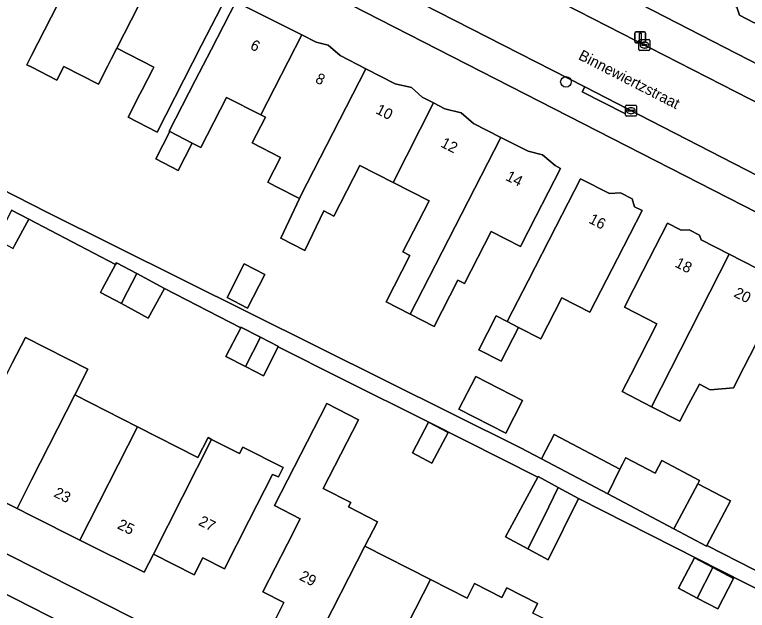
# Model space of a CAD drawing. Extents: x 160349 to 161355, y 381727 to 382854.
# Drawn here: x 160998.4 to 161066.3, y 382399.1 to 382454.3 of the extents above; entities that cross this region are included whole.
import ezdxf

# ---------------------------------------------------------------- set-up
doc = ezdxf.new("R2010")
doc.units = 0
for name, color, linetype in [('IMGEO_Boom', 7, 'Continuous'), ('IMGEO_Erf', 7, 'Continuous'), ('IMGEO_Kolk', 7, 'Continuous'), ('IMGEO_Lichtmast', 7, 'Continuous'), ('IMGEO_Openbare_ruimte_label', 7, 'Continuous'), ('IMGEO_Pand', 7, 'Continuous'), ('IMGEO_Pand_nummerreeks', 7, 'Continuous'), ('IMGEO_Rijbaan_lokaal_open', 7, 'Continuous'), ('IMGEO_Voetpad_open', 7, 'Continuous')]:
    doc.layers.add(name, color=color, linetype=linetype)

msp = doc.modelspace()

# ---------------------------------------------------------------- linework, layer by layer
at = {"layer": 'IMGEO_Boom'}
msp.add_circle((161049.481, 382448.037), 0.489, dxfattribs=at)
at = {"layer": 'IMGEO_Erf'}
for points in [[(161000, 382484.289), (161067.487, 382449.539), (161074.226, 382446.119), (161075.931, 382449.48), (161075.232, 382449.839), (161074.532, 382449.614), (161073.062, 382450.37), (161072.828, 382451.099), (161070.245, 382452.427), (161067.658, 382453.757), (161066.897, 382453.513), (161065.546, 382454.207), (161065.301, 382454.972)], [(160980.496, 382480.356), (160966.95, 382453.421), (160985.537, 382444.073), (161001.407, 382435.952), (161045.259, 382414.138), (161047.204, 382413.109), (161048.401, 382415.371), (161054.475, 382412.155), (161054.706, 382412.627), (161055.019, 382413.218), (161055.038, 382413.207), (161057.734, 382411.78), (161058.359, 382412.96), (161061.859, 382411.107), (161061.697, 382410.8), (161064.707, 382409.206), (161062.514, 382405.064), (161071.223, 382400.63)], [(161084.671, 382426.984), (161000, 382470.359)], [(161018.018, 382455.887), (161015.739, 382451.437), (161011.617, 382443.387), (161008.93, 382444.763), (161010.025, 382446.903), (161010.237, 382447.316), (161011.211, 382449.219), (161011.305, 382449.401), (161007.881, 382451.155), (161007.358, 382450.131), (161007.048, 382449.524), (161006.176, 382447.816), (161002.981, 382449.453), (161002.344, 382448.21), (161000.002, 382449.409), (160999.557, 382449.631), (161000, 382450.498), (161003.641, 382457.617)], [(161070.563, 382399.333), (161050.65, 382409.432), (161047.84, 382403.749), (161045.964, 382404.765), (161043.888, 382405.89), (161045.484, 382408.835), (161046.87, 382411.394), (161036.77, 382416.513), (161028.735, 382420.512), (161022.84, 382423.499), (161021.457, 382420.809), (161019.808, 382421.656), (161017.989, 382422.592), (161019.362, 382425.262), (161012.291, 382428.884), (161010.802, 382426.136), (161008.308, 382427.488), (161006.375, 382428.536), (161006.532, 382428.825), (161007.78, 382431.13), (160999.751, 382435.331), (160998.42, 382432.875)], [(160953.449, 382426.834), (161000, 382403.134), (161057.577, 382373.824)], [(160998.206, 382421.97), (160999.423, 382424.363), (161005.217, 382421.414), (161004, 382419.023), (161009.794, 382416.078), (161015.391, 382413.233), (161016.332, 382415.081), (161016.663, 382414.912), (161019.259, 382413.591), (161019.566, 382414.193), (161023.308, 382412.289), (161022.873, 382411.433), (161022.308, 382411.66), (161020.126, 382407.374), (161017.858, 382402.918), (161015.859, 382403.935), (161015.059, 382402.362), (161011.275, 382404.288), (161010.415, 382402.599), (161004.453, 382405.582), (161000, 382407.811), (160998.645, 382408.501), (160992.853, 382411.449)], [(161022.54, 382398.194), (161023.355, 382399.795), (161021.418, 382400.781), (161023.686, 382405.237), (161024.854, 382407.532), (161022.482, 382408.778), (161027.343, 382418.229), (161030.275, 382416.721), (161027.006, 382410.363), (161029.545, 382409.069), (161029.332, 382408.65), (161032.02, 382407.282), (161030.864, 382405.025), (161036.944, 382401.93), (161040.335, 382400.204), (161041.02, 382401.549), (161043.549, 382400.262), (161044.005, 382401.158), (161046.857, 382399.706), (161046.401, 382398.81)]]:
    msp.add_lwpolyline(points, dxfattribs=at)
for points in [[(161016.618, 382451.016), (161018.896, 382455.466), (161025.023, 382452.388), (161026.354, 382451.719), (161027.474, 382451.451), (161028.572, 382450.469), (161030.96, 382449.246), (161033.678, 382447.854), (161035.19, 382447.523), (161036.172, 382446.614), (161037.201, 382446.087), (161038.269, 382445.54), (161039.784, 382445.162), (161040.926, 382444.191), (161043.45, 382442.898), (161045.974, 382441.606), (161047.312, 382441.279), (161048.469, 382440.277), (161048.984, 382440.013), (161046.706, 382435.563), (161045.286, 382432.796), (161042.555, 382434.184), (161040.089, 382429.368), (161039.482, 382429.679), (161037.284, 382425.378), (161035.059, 382426.517), (161032.834, 382427.657), (161035.031, 382431.958), (161034.386, 382432.288), (161036.806, 382437.014), (161033.485, 382438.715), (161030.393, 382440.298), (161027.988, 382435.602), (161027.066, 382436.074), (161025.303, 382432.403), (161023.07, 382433.547), (161024.804, 382437.232), (161022.614, 382438.354), (161022.214, 382438.559), (161021.874, 382438.733), (161023.051, 382441.031), (161020.425, 382442.376), (161021.649, 382444.765), (161021.223, 382444.983), (161018.06, 382446.603), (161015.676, 382441.948), (161014.873, 382442.359), (161013.582, 382439.837), (161011.496, 382440.905), (161012.788, 382443.427), (161012.729, 382443.457), (161015.144, 382448.16)], [(161050.83, 382439.062), (161053.502, 382437.694), (161054.54, 382437.746), (161055.607, 382437.2), (161055.845, 382436.464), (161056.528, 382436.114), (161054.25, 382431.664), (161051.682, 382426.706), (161049.103, 382428.017), (161047.164, 382424.229), (161045.102, 382425.286), (161043.495, 382422.15), (161041.414, 382423.217), (161043.022, 382426.353), (161044.049, 382425.826), (161045.997, 382429.597), (161048.552, 382434.612)], [(161058.875, 382434.943), (161060.161, 382434.285), (161060.901, 382434.322), (161061.851, 382433.836), (161061.996, 382433.386), (161064.585, 382432.061), (161067.177, 382430.734), (161067.895, 382430.77), (161068.779, 382430.317), (161068.935, 382429.836), (161069.94, 382429.321), (161067.662, 382424.871), (161065.964, 382421.556), (161065.001, 382419.677), (161062.842, 382419.512), (161061.851, 382420.019), (161060.841, 382418.137), (161060.017, 382416.603), (161057.419, 382417.933), (161054.685, 382419.334), (161055.478, 382420.884), (161057.9, 382425.615), (161054.889, 382427.157), (161056.597, 382430.493)], [(161019.694, 382431.17), (161021.596, 382430.192), (161019.997, 382427.083), (161018.095, 382428.061)], [(161041.128, 382420.735), (161045.466, 382418.511), (161043.913, 382415.482), (161039.575, 382417.706)], [(161036.762, 382416.499), (161038.564, 382415.552), (161037.072, 382412.711), (161035.27, 382413.658)], [(161061.395, 382403.936), (161063.086, 382403.04), (161064.988, 382402.033), (161063.549, 382399.199), (161061.648, 382400.207), (161059.908, 382401.128)]]:
    msp.add_lwpolyline(points, close=True, dxfattribs=at)
at = {"layer": 'IMGEO_Kolk'}
for p, q in [((161056.243, 382451.025), (161056.243, 382451.877)), ((161056.318, 382451.951), (161057.17, 382451.951)), ((161057.244, 382451.877), (161057.244, 382451.025)), ((161056.502, 382451.445), (161056.502, 382451.457)), ((161056.94, 382451.408), (161056.542, 382451.408)), ((161056.545, 382451.494), (161056.943, 382451.494)), ((161056.754, 382451.171), (161056.729, 382451.171)), ((161056.731, 382451.731), (161056.756, 382451.731)), ((161056.986, 382451.457), (161056.986, 382451.445)), ((161057.17, 382450.951), (161056.318, 382450.951)), ((161055.011, 382444.942), (161055.011, 382445.794)), ((161055.086, 382445.868), (161055.938, 382445.868)), ((161056.012, 382445.794), (161056.012, 382444.942)), ((161055.27, 382445.362), (161055.27, 382445.374)), ((161055.708, 382445.325), (161055.31, 382445.325)), ((161055.313, 382445.411), (161055.711, 382445.411)), ((161055.522, 382445.088), (161055.497, 382445.088)), ((161055.499, 382445.648), (161055.524, 382445.648)), ((161055.754, 382445.374), (161055.754, 382445.362)), ((161055.938, 382444.868), (161055.086, 382444.868))]:
    msp.add_line(p, q, dxfattribs=at)
for points in [[(161056.243, 382451.025), (161056.243, 382451.877)], [(161056.318, 382451.951), (161057.17, 382451.951)], [(161057.244, 382451.877), (161057.244, 382451.025)], [(161057.17, 382450.951), (161056.318, 382450.951)], [(161055.011, 382444.942), (161055.011, 382445.794)], [(161055.086, 382445.868), (161055.938, 382445.868)], [(161056.012, 382445.794), (161056.012, 382444.942)], [(161055.938, 382444.868), (161055.086, 382444.868)]]:
    msp.add_lwpolyline(points, dxfattribs=at)
for centre, radius, start, end in [((161056.32, 382451.875), 0.0765, 91.55205, 178.44795), ((161056.32, 382451.875), 0.0765, 91.55205, 178.44795), ((161057.168, 382451.875), 0.0765, 1.55205, 88.44795), ((161057.168, 382451.875), 0.0765, 1.55205, 88.44795), ((161056.542, 382451.454), 0.0403, 85.87752, 175.75265), ((161056.539, 382451.444), 0.0366, 178.93798, 274.71019), ((161056.943, 382451.451), 0.043, 264.86636, 352.45326), ((161056.947, 382451.456), 0.0386, 1.73085, 96.63898), ((161056.32, 382451.027), 0.0765, 181.55205, 268.44795), ((161056.32, 382451.027), 0.0765, 181.55205, 268.44795), ((161057.168, 382451.027), 0.0765, 271.55205, 358.44795), ((161057.168, 382451.027), 0.0765, 271.55205, 358.44795), ((161055.088, 382445.792), 0.0765, 91.55205, 178.44795), ((161055.088, 382445.792), 0.0765, 91.55205, 178.44795), ((161055.936, 382445.792), 0.0765, 1.55205, 88.44795), ((161055.936, 382445.792), 0.0765, 1.55205, 88.44795), ((161055.31, 382445.371), 0.0403, 85.87752, 175.75265), ((161055.307, 382445.361), 0.0366, 178.93798, 274.71019), ((161055.711, 382445.368), 0.043, 264.86636, 352.45326), ((161055.715, 382445.373), 0.0386, 1.73085, 96.63898), ((161055.088, 382444.944), 0.0765, 181.55205, 268.44795), ((161055.088, 382444.944), 0.0765, 181.55205, 268.44795), ((161055.936, 382444.944), 0.0765, 271.55205, 358.44795), ((161055.936, 382444.944), 0.0765, 271.55205, 358.44795)]:
    msp.add_arc(centre, radius, start, end, dxfattribs=at)
for centre, major_axis, ratio, start_param, end_param in [((161056.73, 382451.451), (-0.387, 0.002), 0.722429, 4.712389, 7.853982), ((161056.755, 382451.451), (-0.39, 0.002), 0.717154, 1.570796, 4.712389), ((161055.498, 382445.368), (-0.387, 0.002), 0.722429, 4.712389, 7.853982), ((161055.523, 382445.368), (-0.39, 0.002), 0.717154, 1.570796, 4.712389)]:
    msp.add_ellipse(centre, major_axis=major_axis, ratio=ratio, start_param=start_param, end_param=end_param, dxfattribs=at)
at = {"layer": 'IMGEO_Lichtmast'}
for p, q in [((161055.864, 382451.768), (161055.864, 382452.568)), ((161055.864, 382452.568), (161055.864, 382451.768)), ((161055.964, 382452.668), (161056.754, 382452.668)), ((161056.754, 382452.668), (161055.964, 382452.668)), ((161056.854, 382452.568), (161056.854, 382451.768)), ((161056.854, 382451.768), (161056.854, 382452.568)), ((161056.754, 382451.668), (161055.964, 382451.668)), ((161055.964, 382451.668), (161056.754, 382451.668))]:
    msp.add_line(p, q, dxfattribs=at)
msp.add_lwpolyline([(161056.284, 382452.543), (161056.434, 382452.543), (161056.434, 382451.793), (161056.284, 382451.793), (161056.284, 382452.543)], dxfattribs=at)
for centre, start, end in [((161055.964, 382452.568), 90, 180), ((161055.964, 382452.568), 90, 180), ((161056.754, 382452.568), 0, 90), ((161056.754, 382452.568), 360, 90), ((161055.964, 382451.768), 180, 270), ((161055.964, 382451.768), 180, 270), ((161056.754, 382451.768), 270, 0), ((161056.754, 382451.768), 270, 0)]:
    msp.add_arc(centre, 0.1, start, end, dxfattribs=at)
at = {"layer": 'IMGEO_Pand'}
for points in [[(161076.817, 382465.155), (161076.598, 382465.267), (161077.805, 382467.615), (161078.003, 382468.001), (161075.824, 382469.12), (161075.626, 382468.734), (161073.587, 382464.768), (161072.994, 382465.073), (161072.255, 382465.453), (161070.819, 382462.659), (161068.773, 382463.704), (161066.783, 382459.832), (161064.497, 382455.385), (161065.301, 382454.972), (161065.546, 382454.207), (161066.897, 382453.513), (161067.658, 382453.757), (161070.245, 382452.427)], [(161011.901, 382459.027), (161011.324, 382459.323), (161011.285, 382460.098), (161009.825, 382460.846), (161008.893, 382460.545), (161005.919, 382462.067), (161003.641, 382457.617), (161000, 382450.498), (160999.557, 382449.631), (161000.002, 382449.409), (161002.344, 382448.21), (161002.981, 382449.453), (161006.176, 382447.816), (161007.048, 382449.524), (161007.358, 382450.131), (161007.881, 382451.155)], [(161015.739, 382451.437), (161018.018, 382455.887), (161014.763, 382457.554), (161014.725, 382458.309), (161013.354, 382459.011), (161012.482, 382458.73), (161011.901, 382459.027), (161007.881, 382451.155), (161011.305, 382449.401), (161011.211, 382449.219), (161010.237, 382447.316), (161010.025, 382446.903), (161008.93, 382444.763), (161011.617, 382443.387)], [(161025.023, 382452.388), (161018.896, 382455.466), (161016.618, 382451.016), (161015.144, 382448.16), (161012.729, 382443.457), (161012.788, 382443.427), (161014.873, 382442.359), (161015.676, 382441.948), (161018.06, 382446.603), (161021.223, 382444.983)], [(161030.96, 382449.246), (161028.572, 382450.469), (161027.474, 382451.451), (161026.354, 382451.719), (161025.023, 382452.388), (161021.223, 382444.983), (161021.649, 382444.765), (161020.425, 382442.376), (161023.051, 382441.031), (161021.874, 382438.733), (161022.214, 382438.559), (161022.614, 382438.354), (161024.804, 382437.232), (161024.911, 382437.459)], [(161030.393, 382440.298), (161033.485, 382438.715), (161037.201, 382446.087), (161036.172, 382446.614), (161035.19, 382447.523), (161033.678, 382447.854), (161030.96, 382449.246), (161024.911, 382437.459), (161024.804, 382437.232), (161023.07, 382433.547), (161025.303, 382432.403), (161027.066, 382436.074), (161027.988, 382435.602)], [(161033.485, 382438.715), (161036.806, 382437.014), (161034.386, 382432.288), (161035.031, 382431.958), (161032.834, 382427.657), (161035.059, 382426.517), (161037.388, 382431.082), (161043.45, 382442.898), (161040.926, 382444.191), (161039.784, 382445.162), (161038.269, 382445.54), (161037.201, 382446.087)], [(161014.873, 382442.359), (161012.788, 382443.427), (161011.496, 382440.905), (161013.582, 382439.837)], [(161035.059, 382426.517), (161037.284, 382425.378), (161039.482, 382429.679), (161040.089, 382429.368), (161042.555, 382434.184), (161045.286, 382432.796), (161046.706, 382435.563), (161048.984, 382440.013), (161048.469, 382440.277), (161047.312, 382441.279), (161045.974, 382441.606), (161043.45, 382442.898), (161037.388, 382431.082)], [(161054.25, 382431.664), (161056.528, 382436.114), (161055.845, 382436.464), (161055.607, 382437.2), (161054.54, 382437.746), (161053.502, 382437.694), (161050.83, 382439.062), (161048.552, 382434.612), (161045.997, 382429.597), (161044.049, 382425.826), (161045.102, 382425.286), (161047.164, 382424.229), (161049.103, 382428.017), (161051.682, 382426.706)], [(160999.751, 382435.331), (160998.135, 382436.159), (160996.886, 382433.706), (160996.749, 382433.438), (160998.277, 382432.61), (160998.42, 382432.875)], [(161064.585, 382432.061), (161061.996, 382433.386), (161061.851, 382433.836), (161060.901, 382434.322), (161060.161, 382434.285), (161058.875, 382434.943), (161056.597, 382430.493), (161054.889, 382427.157), (161057.9, 382425.615), (161055.478, 382420.884), (161054.685, 382419.334), (161057.419, 382417.933), (161059.19, 382421.448)], [(161067.662, 382424.871), (161069.94, 382429.321), (161068.935, 382429.836), (161068.779, 382430.317), (161067.895, 382430.77), (161067.177, 382430.734), (161064.585, 382432.061), (161059.19, 382421.448), (161057.419, 382417.933), (161060.017, 382416.603), (161060.841, 382418.137), (161061.851, 382420.019), (161062.842, 382419.512), (161065.001, 382419.677), (161065.964, 382421.556)], [(161009.726, 382430.273), (161007.862, 382431.282), (161007.78, 382431.13), (161006.532, 382428.825), (161006.375, 382428.536), (161008.308, 382427.488), (161008.458, 382427.782)], [(161018.095, 382428.061), (161019.997, 382427.083), (161021.596, 382430.192), (161019.694, 382431.17)], [(161012.291, 382428.884), (161009.726, 382430.273), (161008.458, 382427.782), (161008.308, 382427.488), (161010.802, 382426.136)], [(161045.102, 382425.286), (161044.049, 382425.826), (161043.022, 382426.353), (161041.414, 382423.217), (161043.495, 382422.15)], [(161021.207, 382424.375), (161019.387, 382425.311), (161019.362, 382425.262), (161017.989, 382422.592), (161019.808, 382421.656)], [(161004, 382419.023), (161005.217, 382421.414), (160999.423, 382424.363), (160998.206, 382421.97), (160992.853, 382411.449), (160998.645, 382408.501), (161000, 382411.163)], [(161022.84, 382423.499), (161022.855, 382423.528), (161021.207, 382424.375), (161019.808, 382421.656), (161021.457, 382420.809)], [(161039.575, 382417.706), (161043.913, 382415.482), (161045.466, 382418.511), (161041.128, 382420.735)], [(160998.645, 382408.501), (161000, 382407.811), (161004.453, 382405.582), (161009.794, 382416.078), (161004, 382419.023), (161000, 382411.163)], [(161029.332, 382408.65), (161029.545, 382409.069), (161027.006, 382410.363), (161030.275, 382416.721), (161027.343, 382418.229), (161022.482, 382408.778), (161024.854, 382407.532), (161023.686, 382405.237), (161021.418, 382400.781), (161023.355, 382399.795), (161022.54, 382398.194), (161026.378, 382396.241), (161030.864, 382405.025), (161032.02, 382407.282)], [(161011.275, 382404.288), (161016.663, 382414.912), (161016.332, 382415.081), (161015.391, 382413.233), (161009.794, 382416.078), (161004.453, 382405.582), (161010.415, 382402.599)], [(161036.762, 382416.499), (161035.27, 382413.658), (161037.072, 382412.711), (161038.564, 382415.552)], [(161048.401, 382415.371), (161047.204, 382413.109), (161053.349, 382409.855), (161054.475, 382412.155)], [(161011.275, 382404.288), (161015.059, 382402.362), (161015.859, 382403.935), (161017.858, 382402.918), (161020.126, 382407.374), (161022.308, 382411.66), (161022.873, 382411.433), (161023.308, 382412.289), (161019.566, 382414.193), (161019.259, 382413.591), (161016.663, 382414.912)], [(161058.359, 382412.96), (161057.734, 382411.78), (161055.038, 382413.207), (161055.019, 382413.218), (161054.706, 382412.627), (161054.475, 382412.155), (161053.349, 382409.855), (161059.478, 382406.609), (161061.697, 382410.8), (161061.859, 382411.107)], [(161048.774, 382410.448), (161046.905, 382411.459), (161046.87, 382411.394), (161045.484, 382408.835), (161043.888, 382405.89), (161045.964, 382404.765), (161047.45, 382407.77)], [(161050.65, 382409.432), (161048.774, 382410.448), (161047.45, 382407.77), (161045.964, 382404.765), (161047.84, 382403.749)], [(161061.697, 382410.8), (161059.478, 382406.609), (161062.488, 382405.015), (161062.514, 382405.064), (161064.707, 382409.206)], [(161036.944, 382401.93), (161030.864, 382405.025), (161026.378, 382396.241), (161025.55, 382394.613), (161031.629, 382391.519), (161032.105, 382392.452)], [(161063.086, 382403.04), (161061.395, 382403.936), (161059.908, 382401.128), (161061.648, 382400.207)], [(161063.086, 382403.04), (161061.648, 382400.207), (161063.549, 382399.199), (161064.988, 382402.033)], [(161051.464, 382394.43), (161047.864, 382396.262), (161048.593, 382397.694), (161046.401, 382398.81), (161046.857, 382399.706), (161044.005, 382401.158), (161043.549, 382400.262), (161041.02, 382401.549), (161040.335, 382400.204), (161036.944, 382401.93), (161032.105, 382392.452), (161035.679, 382390.633), (161035.146, 382389.585), (161042.413, 382385.886), (161042.936, 382386.913), (161046.422, 382385.138), (161045.943, 382384.196), (161046.176, 382384.077)]]:
    msp.add_lwpolyline(points, close=True, dxfattribs=at)
at = {"layer": 'IMGEO_Rijbaan_lokaal_open'}
for points in [[(160984.373, 382481.763), (161000, 382473.769), (161051.221, 382447.565), (161055.178, 382445.54), (161123.037, 382410.642), (161128.429, 382407.875), (161148.914, 382397.364), (161149.186, 382397.232)], [(161151.878, 382402.587), (161151.401, 382402.829), (161129.216, 382414.337), (161125.629, 382416.174), (161075.136, 382442.031), (161071.856, 382443.711), (161049.272, 382455.276)]]:
    msp.add_lwpolyline(points, dxfattribs=at)
msp.add_lwpolyline([(161000, 382399.348), (160971.693, 382413.801), (160968.505, 382407.555), (160979.482, 382401.953), (160980.917, 382401.134), (160995.274, 382393.815), (161000, 382391.41), (161020.25, 382381.093), (161023.456, 382387.372), (161016.539, 382390.903), (161013.216, 382392.6)], close=True, dxfattribs=at)
at = {"layer": 'IMGEO_Voetpad_open'}
for points in [[(161067.487, 382449.539), (161000, 382484.289), (160986.05, 382491.5), (160985.241, 382489.738)], [(160981.396, 382482.139), (160980.496, 382480.356), (161000, 382470.359), (161084.671, 382426.984), (161085.12, 382426.754), (161086.277, 382426.161), (161121.067, 382408.339), (161126.774, 382405.417), (161134.344, 382401.541), (161143.581, 382396.8), (161148.024, 382394.51), (161149.186, 382397.232), (161148.914, 382397.364), (161128.429, 382407.875), (161128.201, 382407.431), (161122.809, 382410.198), (161123.037, 382410.642), (161055.178, 382445.54)], [(161055.178, 382445.54), (161054.948, 382445.097), (161050.991, 382447.122), (161051.221, 382447.565), (161000, 382473.769), (160984.373, 382481.763)], [(161049.272, 382455.276), (161071.856, 382443.711), (161072.086, 382444.154), (161075.366, 382442.474), (161075.136, 382442.031), (161125.629, 382416.174), (161125.859, 382416.617), (161129.446, 382414.78), (161129.216, 382414.337), (161151.401, 382402.829), (161151.878, 382402.587), (161153.316, 382405.165), (161099.704, 382433.19), (161081.707, 382442.323), (161076.035, 382445.201), (161074.226, 382446.119), (161067.487, 382449.539)], [(161071.223, 382400.63), (161062.514, 382405.064), (161062.488, 382405.015), (161059.478, 382406.609), (161053.349, 382409.855), (161047.204, 382413.109), (161045.259, 382414.138), (161001.407, 382435.952), (160985.537, 382444.073)], [(160998.135, 382436.159), (160999.751, 382435.331), (161007.78, 382431.13), (161007.862, 382431.282), (161009.726, 382430.273), (161012.291, 382428.884), (161019.362, 382425.262), (161019.387, 382425.311), (161021.207, 382424.375), (161022.855, 382423.528), (161022.84, 382423.499), (161028.735, 382420.512), (161036.77, 382416.513), (161046.87, 382411.394), (161046.905, 382411.459), (161048.774, 382410.448), (161050.65, 382409.432), (161070.563, 382399.333), (161057.577, 382373.824), (161058.723, 382373.241), (161059.146, 382373.026), (161071.937, 382398.155)], [(161123.098, 382339.501), (161123.504, 382340.294), (161120.886, 382341.599), (161085.402, 382359.661), (161059.146, 382373.026), (161058.723, 382373.241), (161057.577, 382373.824), (161000, 382403.134), (160953.449, 382426.834)], [(160954.56, 382422.549), (160969.262, 382415.042), (160971.693, 382413.801), (161000, 382399.348), (161013.216, 382392.6), (161013.446, 382393.043), (161016.769, 382391.347), (161016.539, 382390.903), (161023.456, 382387.372), (161025.861, 382386.144), (161083.981, 382356.468), (161101.518, 382347.514), (161103.968, 382346.263), (161118.275, 382338.958)]]:
    msp.add_lwpolyline(points, dxfattribs=at)
msp.add_lwpolyline([(161055.178, 382445.54), (161051.221, 382447.565), (161050.991, 382447.122), (161054.948, 382445.097)], close=True, dxfattribs=at)

# ---------------------------------------------------------------- texts
at = {"layer": 'IMGEO_Openbare_ruimte_label'}
msp.add_text('Binnewiertzstraat', height=1, rotation=332.87123, dxfattribs=at).set_placement((161050.557, 382450.169))
at = {"layer": 'IMGEO_Pand_nummerreeks'}
for s, rotation, p in [('6', 332.81315, (161020.162, 382451.129)), ('8', 332.81315, (161026.183, 382448.037)), ('10', 332.81315, (161031.79, 382445.157)), ('12', 332.81526, (161037.802, 382442.068)), ('14', 332.81526, (161043.822, 382438.977)), ('16', 332.64127, (161051.518, 382435.013)), ('18', 333.0654, (161059.503, 382430.945)), ('20', 333.06525, (161064.954, 382428.175)), ('23', 333.41515, (161001.973, 382409.642)), ('27', 333.03508, (161015.371, 382407.011)), ('25', 333.41515, (161007.86, 382406.695)), ('29', 333.02515, (161024.714, 382401.931))]:
    msp.add_text(s, height=1, rotation=rotation, dxfattribs=at).set_placement(p)

doc.saveas('drawing.dxf')
